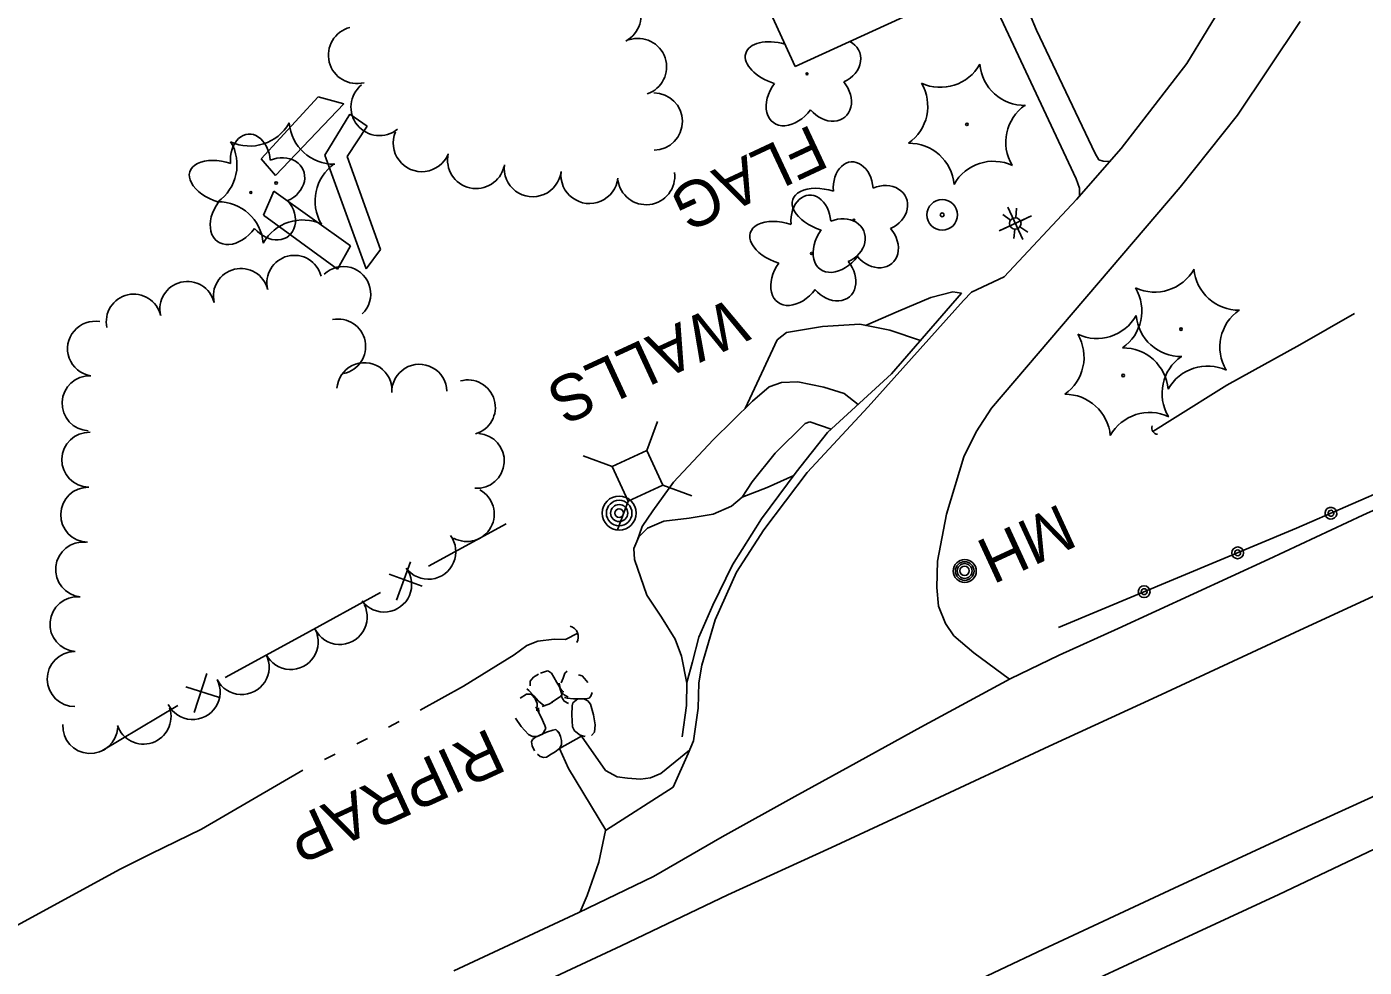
# Model space of a CAD drawing. Extents: x 589250 to 1188077, y 162953 to 363065.
# Drawn here: x 593411.5 to 593586.1, y 188096.5 to 188219.4 of the extents above; entities that cross this region are included whole.
import ezdxf

# ---------------------------------------------------------------- set-up
doc = ezdxf.new("R2010")
doc.units = 0
for name, color, linetype in [('E_BLD', 7, 'Continuous'), ('E_BMGRD_P', 7, 'Continuous'), ('E_DRN', 7, 'Continuous'), ('E_DRN_RipRap', 7, 'Continuous'), ('E_DRN_RipRap_Text', 7, 'Continuous'), ('E_DWY', 7, 'Continuous'), ('E_FEN_P', 7, 'Continuous'), ('E_LAND_TreeLine_P', 7, 'Continuous'), ('E_LAND_Vegetation', 7, 'Continuous'), ('E_MISCPROP', 7, 'Continuous'), ('E_MISCPROP_Text', 7, 'Continuous'), ('E_MISCPROP_YardLight', 7, 'Continuous'), ('E_PATH_Sidewalk', 7, 'Continuous'), ('E_RDWY', 7, 'Continuous'), ('E_RDWY_Gravel', 7, 'Continuous'), ('E_UTL_AG_Bold', 7, 'Continuous'), ('E_UTL_MH', 7, 'Continuous'), ('E_UTL_MH_Text', 7, 'Continuous'), ('E_WAL', 7, 'Continuous'), ('E_WAL_Text', 7, 'Continuous'), ('E_WTR_FlowLine', 7, 'Continuous')]:
    doc.layers.add(name, color=color, linetype=linetype)

msp = doc.modelspace()

# ---------------------------------------------------------------- linework, layer by layer
at = {"layer": 'E_BLD'}
for p, q in [((593511.83, 188214.24), (593499.02, 188242.17)), ((593530.95, 188223.01), (593511.83, 188214.24))]:
    msp.add_line(p, q, dxfattribs=at)
at = {"layer": 'E_BMGRD_P'}
for p, q in [((593611.38, 188168.81), (593577.3, 188153.88)), ((593577.3, 188153.88), (593546.19, 188140.94))]:
    msp.add_line(p, q, dxfattribs=at)
for centre, major_axis, ratio in [((593581.79, 188155.85), (0.744, 0.2), 0.999968), ((593581.79, 188155.85), (0.375, 0.101), 0.999968), ((593569.61, 188150.68), (0.712, 0.296), 0.999969), ((593569.61, 188150.68), (0.358, 0.149), 0.999969), ((593557.39, 188145.6), (0.712, 0.296), 0.999969), ((593557.39, 188145.6), (0.358, 0.149), 0.999969)]:
    msp.add_ellipse(centre, major_axis=major_axis, ratio=ratio, dxfattribs=at)
at = {"layer": 'E_DRN'}
for centre, radius, start, end in [((593559.22, 188166.98), 0.816, 159.3773, 265.6375), ((593482.06, 188139.7), 1.44, 328.6596, 74.9198)]:
    msp.add_arc(centre, radius, start, end, dxfattribs=at)
at = {"layer": 'E_DRN_RipRap'}
for p, q in [((593478.29, 188134.82), (593477.64, 188134.44)), ((593479.47, 188135.24), (593478.56, 188134.97)), ((593479.62, 188135.23), (593479.47, 188135.24)), ((593480, 188134.97), (593479.62, 188135.23)), ((593480.29, 188134.45), (593480, 188134.97)), ((593481.5, 188134.31), (593481.75, 188134.96)), ((593481.75, 188134.96), (593482.03, 188135.23)), ((593477.64, 188134.44), (593477.2, 188133.9)), ((593477.2, 188133.9), (593477.2, 188133.28)), ((593480.7, 188133.74), (593480.29, 188134.45)), ((593481.04, 188133.18), (593480.7, 188133.74)), ((593481.12, 188133.01), (593481.01, 188133.64)), ((593481.37, 188132.02), (593481.04, 188133.18)), ((593481.27, 188133.71), (593481.5, 188134.31)), ((593483.5, 188134.74), (593483.98, 188134.6)), ((593483.98, 188134.6), (593484.32, 188134.26)), ((593484.32, 188134.26), (593484.74, 188133.75)), ((593475.91, 188131.69), (593476.72, 188132.21)), ((593476.72, 188132.21), (593477.31, 188132.19)), ((593476.75, 188132.9), (593477.02, 188132.68)), ((593477.02, 188132.68), (593477.69, 188132.01)), ((593477.31, 188132.19), (593477.87, 188131.59)), ((593477.69, 188132.01), (593478.28, 188131.3)), ((593477.87, 188131.59), (593478.12, 188130.99)), ((593478.28, 188131.3), (593478.98, 188130.74)), ((593480, 188131.11), (593480.81, 188131.67)), ((593480.81, 188131.67), (593481.37, 188132.02)), ((593481.43, 188132.57), (593481.12, 188133.01)), ((593481.41, 188131.64), (593481.22, 188132.08)), ((593481.66, 188132.14), (593481.33, 188132.43)), ((593481.65, 188131.28), (593481.41, 188131.64)), ((593481.6, 188132.52), (593481.43, 188132.57)), ((593482.16, 188131.84), (593481.66, 188132.14)), ((593482.06, 188131.7), (593481.68, 188131.76)), ((593482.88, 188131.61), (593482.06, 188131.7)), ((593482.77, 188131.09), (593483.45, 188131.61)), ((593484.45, 188131.58), (593482.88, 188131.61)), ((593484.21, 188131.58), (593483.45, 188131.61)), ((593484.74, 188131.32), (593484.21, 188131.58)), ((593484.93, 188131.69), (593484.45, 188131.58)), ((593485.09, 188130.89), (593484.74, 188131.32)), ((593485.15, 188131.94), (593484.93, 188131.69)), ((593485.31, 188132.44), (593485.15, 188131.94)), ((593477.93, 188130.56), (593478.66, 188129.2)), ((593478.12, 188130.99), (593478.08, 188130.05)), ((593478.3, 188130.42), (593478.32, 188129.84)), ((593478.76, 188130.6), (593479.64, 188130.92)), ((593479.64, 188130.92), (593480.13, 188131.15)), ((593482.21, 188130.99), (593481.65, 188131.28)), ((593482.66, 188129.51), (593482.7, 188130.69)), ((593482.7, 188130.69), (593482.77, 188131.09)), ((593485.09, 188130.89), (593485.5, 188129.5)), ((593476.02, 188128), (593475.27, 188129.06)), ((593477, 188126.94), (593476.02, 188128)), ((593478.66, 188129.2), (593479.13, 188128.13)), ((593479.13, 188128.13), (593479.24, 188127.74)), ((593482.73, 188127.96), (593482.66, 188129.51)), ((593482.99, 188127.41), (593482.73, 188127.96)), ((593485.5, 188129.5), (593485.71, 188128.21)), ((593485.71, 188128.21), (593485.62, 188127.26)), ((593477, 188126.94), (593477.51, 188126.7)), ((593477.4, 188125.98), (593477.5, 188126.29)), ((593477.5, 188126.29), (593477.9, 188126.6)), ((593477.51, 188126.7), (593478.12, 188126.69)), ((593477.9, 188126.6), (593479.36, 188127.24)), ((593478.12, 188126.69), (593478.83, 188127)), ((593479.24, 188127.74), (593478.83, 188127)), ((593479.36, 188127.24), (593480.16, 188127.51)), ((593480.16, 188127.51), (593480.54, 188127.61)), ((593480.54, 188127.61), (593481.04, 188127.15)), ((593480.74, 188127.43), (593480.98, 188127.1)), ((593480.98, 188127.1), (593481.18, 188126.68)), ((593481.18, 188126.68), (593481.29, 188126.15)), ((593481.29, 188126.15), (593481.31, 188125.73)), ((593483.73, 188126.84), (593482.99, 188127.41)), ((593484.37, 188126.69), (593483.73, 188126.84)), ((593485.62, 188127.26), (593485.22, 188126.79)), ((593477.47, 188125.46), (593477.4, 188125.98)), ((593477.79, 188124.81), (593477.47, 188125.46)), ((593478.52, 188124.05), (593478.18, 188124.36)), ((593479.94, 188124.35), (593479.35, 188124)), ((593480.49, 188124.69), (593479.94, 188124.35)), ((593481.02, 188125.1), (593480.49, 188124.69)), ((593481.31, 188125.57), (593481.02, 188125.1)), ((593481.31, 188125.73), (593481.31, 188125.57)), ((593478.99, 188123.95), (593478.52, 188124.05)), ((593479.35, 188124), (593478.99, 188123.95))]:
    msp.add_line(p, q, dxfattribs=at)
at = {"layer": 'E_DWY'}
for p, q in [((593572.45, 188230.21), (593562.98, 188214.6)), ((593569.6, 188207.86), (593577.78, 188220.1)), ((593562.98, 188214.6), (593554.38, 188203.51)), ((593562.1, 188198.46), (593569.6, 188207.86)), ((593554.38, 188203.51), (593548.57, 188196.86)), ((593537.46, 188169.6), (593562.1, 188198.46)), ((593548.57, 188196.86), (593539.1, 188186.74)), ((593539.1, 188186.74), (593534.84, 188184.73)), ((593534.84, 188184.73), (593533.79, 188183.64)), ((593533.79, 188183.64), (593521.35, 188169.75)), ((593521.35, 188169.75), (593513.37, 188161.17)), ((593535.47, 188166.5), (593537.46, 188169.6)), ((593533.85, 188163.21), (593535.47, 188166.5)), ((593531.59, 188155.73), (593533.85, 188163.21)), ((593513.37, 188161.17), (593507.72, 188153.67)), ((593530.39, 188149.61), (593531.59, 188155.73)), ((593507.72, 188153.67), (593504.17, 188148.15)), ((593530.3, 188146.14), (593530.39, 188149.61)), ((593504.17, 188148.15), (593501.35, 188141.91)), ((593530.53, 188143.73), (593530.3, 188146.14)), ((593531.46, 188141.45), (593530.53, 188143.73)), ((593501.35, 188141.91), (593499.63, 188135.99)), ((593532.54, 188139.85), (593531.46, 188141.45)), ((593535.15, 188137.59), (593532.54, 188139.85)), ((593539.8, 188134.18), (593535.15, 188137.59)), ((593499.63, 188135.99), (593499.25, 188133.67)), ((593499.25, 188133.67), (593499.14, 188130.39)), ((593499.14, 188130.39), (593498.55, 188126.1)), ((593498.55, 188126.1), (593497.85, 188124.46)), ((593497.85, 188124.46), (593495.9, 188120.08)), ((593495.9, 188120.08), (593487.04, 188114.41)), ((593487.04, 188114.41), (593486.18, 188110.26)), ((593486.18, 188110.26), (593484.66, 188105.9)), ((593484.66, 188105.9), (593483.75, 188103.78))]:
    msp.add_line(p, q, dxfattribs=at)
at = {"layer": 'E_FEN_P'}
for p, q in [((593474.08, 188154.48), (593463.94, 188148.93)), ((593461.6, 188149.5), (593459.75, 188144.48)), ((593463.12, 188146.33), (593458.81, 188147.89)), ((593457.65, 188145.49), (593447.51, 188139.94)), ((593447.51, 188139.94), (593437.36, 188134.38)), ((593434.98, 188134.9), (593433.32, 188129.82)), ((593436.62, 188131.79), (593432.25, 188133.19)), ((593431.19, 188130.75), (593421.26, 188124.81))]:
    msp.add_line(p, q, dxfattribs=at)
at = {"layer": 'E_LAND_TreeLine_P'}
for centre, radius, start, end in [((593487.94, 188220.83), 3.73, 298.1541, 118.1541), ((593454.59, 188215.72), 3.73, 104.2919, 284.2919), ((593491.29, 188214.17), 3.73, 288.5695, 108.5695), ((593457.53, 188208.92), 3.73, 129.102, 309.102), ((593493.37, 188207.04), 3.73, 270.4756, 90.4756), ((593463.06, 188204.21), 3.73, 156.9227, 336.9227), ((593470.15, 188202), 3.73, 167.2412, 347.2412), ((593477.54, 188200.94), 3.73, 173.1966, 353.1966), ((593484.95, 188200.05), 3.73, 173.6109, 353.6109), ((593492.36, 188199.89), 3.73, 187.1503, 7.1503), ((593446.41, 188185.96), 3.59, 14.0768, 194.0768), ((593439.43, 188184.24), 3.59, 13.6915, 193.6915), ((593452.8, 188184.5), 3.59, 313.6651, 133.6651), ((593432.44, 188182.54), 3.59, 13.6915, 193.6915), ((593425.44, 188180.89), 3.59, 12.7241, 192.7241), ((593420.38, 188177.35), 3.59, 79.939, 259.939), ((593452.13, 188177.63), 3.59, 281.655, 101.655), ((593455.56, 188171.94), 3.59, 356.286, 176.286), ((593462.73, 188171.72), 3.59, 1.3411, 181.3411), ((593419.66, 188170.22), 3.59, 87.4598, 267.4598), ((593469.07, 188169.68), 3.59, 285.8731, 105.8731), ((593419.64, 188162.84), 3.59, 88.7005, 268.7005), ((593470.24, 188162.69), 3.59, 265.9461, 85.9461), ((593419.48, 188155.65), 3.59, 88.7005, 268.7005), ((593468.93, 188155.75), 3.59, 241.4328, 61.4328), ((593463.91, 188150.82), 3.59, 216.6182, 36.6182), ((593418.83, 188148.5), 3.59, 83.9912, 263.9912), ((593458.14, 188146.53), 3.59, 216.6182, 36.6182), ((593418.08, 188141.35), 3.59, 85.2591, 265.2591), ((593452.34, 188142.29), 3.59, 207.0511, 27.0511), ((593445.94, 188139.02), 3.59, 207.0511, 27.0511), ((593417.72, 188134.18), 3.59, 90.4629, 270.4629), ((593439.53, 188135.75), 3.59, 207.0511, 27.0511), ((593433.13, 188132.49), 3.59, 207.0511, 27.0511), ((593426.71, 188129.27), 3.59, 198.4346, 18.4346), ((593419.75, 188128.04), 3.59, 176.881, 356.881)]:
    msp.add_arc(centre, radius, start, end, dxfattribs=at)
at = {"layer": 'E_LAND_Vegetation'}
for centre, radius in [((593513.36, 188213.28), 0.128), ((593534.25, 188206.67), 0.167), ((593440.74, 188197.76), 0.128), ((593444.04, 188199), 0.167), ((593519.48, 188194.13), 0.128), ((593513.94, 188189.8), 0.128), ((593562.21, 188179.91), 0.167), ((593554.66, 188173.85), 0.167)]:
    msp.add_circle(centre, radius, dxfattribs=at)
for centre, radius, start, end in [((593530.79, 188217.4), 5.9, 244.9962, 330.7612), ((593541.81, 188215.03), 5.9, 184.9962, 270.7611), ((593523.22, 188209.04), 5.91, 305.036, 30.7121), ((593545.22, 188204.33), 5.9, 124.9916, 210.7565), ((593440.58, 188209.73), 5.9, 244.9962, 330.7612), ((593451.6, 188207.36), 5.9, 184.9962, 270.7611), ((593433.01, 188201.37), 5.91, 305.036, 30.7121), ((593526.69, 188198.3), 5.9, 4.9962, 90.7612), ((593455.01, 188196.66), 5.9, 124.9916, 210.7565), ((593537.71, 188195.94), 5.9, 64.9962, 150.7611), ((593436.47, 188190.64), 5.9, 4.9962, 90.7612), ((593447.5, 188188.27), 5.9, 64.9962, 150.7611), ((593558.76, 188190.64), 5.9, 244.948, 330.7129), ((593569.78, 188188.27), 5.9, 184.948, 270.7129), ((593551.18, 188182.29), 5.91, 304.9878, 30.6639), ((593573.18, 188177.56), 5.9, 124.9434, 210.7083), ((593551.21, 188184.58), 5.9, 244.948, 330.7129), ((593562.23, 188182.21), 5.9, 184.948, 270.7129), ((593543.63, 188176.23), 5.91, 304.9878, 30.6639), ((593554.64, 188171.55), 5.9, 4.948, 90.7129), ((593565.63, 188171.5), 5.9, 124.9434, 210.7083), ((593565.67, 188169.18), 5.9, 64.948, 150.7129), ((593547.09, 188165.49), 5.9, 4.948, 90.7129), ((593558.12, 188163.12), 5.9, 64.948, 150.7129)]:
    msp.add_arc(centre, radius, start, end, dxfattribs=at)
for centre, major_axis, ratio, start_param, end_param in [((593509.9, 188214.54), (4.53, -1.44), 0.560249, 1.617359, 4.712389), ((593517.02, 188214.85), (-3.17, -1.37), 0.832022, 1.570796, 3.762585), ((593511.46, 188210.3), (2.49, 3.41), 0.691916, 1.570796, 4.712389), ((593515.99, 188210.39), (-2.33, 2.77), 0.782863, 1.570796, 4.712389), ((593440.67, 188201.77), (0.28, -3.62), 0.716896, 1.570796, 4.712389), ((593437.29, 188199.03), (4.53, -1.44), 0.560249, 1.570796, 4.712389), ((593444.4, 188199.34), (-3.17, -1.37), 0.832022, 1.570796, 4.712389), ((593519.4, 188198.14), (0.28, -3.62), 0.716896, 1.570796, 4.712389), ((593516.02, 188195.39), (4.53, -1.44), 0.560249, 1.570796, 4.712389), ((593523.14, 188195.7), (-3.17, -1.37), 0.832022, 1.570796, 4.712389), ((593438.85, 188194.78), (2.49, 3.41), 0.691916, 1.570796, 4.712389), ((593443.38, 188194.88), (-2.33, 2.77), 0.782863, 1.570796, 4.712389), ((593513.87, 188193.81), (0.28, -3.62), 0.716896, 1.570796, 4.712389), ((593510.48, 188191.06), (4.53, -1.44), 0.560249, 1.570796, 4.712389), ((593517.6, 188191.37), (-3.17, -1.37), 0.832022, 1.570796, 4.712389), ((593517.58, 188191.14), (2.49, 3.41), 0.691916, 1.570796, 4.712389), ((593522.11, 188191.24), (-2.33, 2.77), 0.782863, 1.570796, 4.712389), ((593512.05, 188186.82), (2.49, 3.41), 0.691916, 1.570796, 4.712389), ((593516.57, 188186.91), (-2.33, 2.77), 0.782863, 1.570796, 4.712389)]:
    msp.add_ellipse(centre, major_axis=major_axis, ratio=ratio, start_param=start_param, end_param=end_param, dxfattribs=at)
at = {"layer": 'E_MISCPROP'}
for centre, radius in [((593531.02, 188194.84), 2), ((593531.02, 188194.84), 0.25), ((593488.83, 188155.87), 2.23), ((593488.83, 188155.87), 1.67), ((593488.83, 188155.87), 1.12), ((593488.83, 188155.87), 0.558)]:
    msp.add_circle(centre, radius, dxfattribs=at)
at = {"layer": 'E_MISCPROP_YardLight'}
for p, q in [((593542.68, 188194.7), (593538.44, 188192.74)), ((593538.93, 188194.87), (593539.95, 188194.15)), ((593539.58, 188195.84), (593541.54, 188191.6)), ((593540.74, 188195.71), (593540.63, 188194.46)), ((593542.38, 188194.56), (593541.24, 188194.03)), ((593539.88, 188193.4), (593538.75, 188192.88)), ((593540.49, 188192.97), (593540.38, 188191.73)), ((593541.17, 188193.29), (593542.2, 188192.56))]:
    msp.add_line(p, q, dxfattribs=at)
for radius in [0.75, 0.75, 0.75, 0.0625]:
    msp.add_circle((593540.56, 188193.72), radius, dxfattribs=at)
at = {"layer": 'E_PATH_Sidewalk'}
for p, q in [((593543.32, 188218.96), (593539.45, 188228.35)), ((593548.53, 188199.54), (593536.54, 188225.07)), ((593550.98, 188202.86), (593543.32, 188218.96)), ((593551.46, 188202.03), (593550.98, 188202.86)), ((593552.06, 188201.84), (593551.46, 188202.03)), ((593552.91, 188201.83), (593552.06, 188201.84)), ((593548.93, 188198.34), (593548.53, 188199.54)), ((593548.95, 188197.3), (593548.93, 188198.34))]:
    msp.add_line(p, q, dxfattribs=at)
at = {"layer": 'E_RDWY'}
for p, q in [((593593.59, 188147.89), (593578.29, 188140.85)), ((593578.29, 188140.85), (593559.08, 188131.9)), ((593559.08, 188131.9), (593545.01, 188125.41)), ((593481.02, 188125.1), (593483.91, 188126.71)), ((593483.91, 188126.71), (593487.04, 188122.22)), ((593482.2, 188122.51), (593481.02, 188125.1)), ((593494.26, 188121.83), (593498.03, 188124.88)), ((593545.01, 188125.41), (593528.77, 188117.84)), ((593487.11, 188114.45), (593482.2, 188122.51)), ((593487.04, 188122.22), (593488.59, 188121.42)), ((593488.59, 188121.42), (593489.93, 188121.24)), ((593489.93, 188121.24), (593491.6, 188121.09)), ((593491.6, 188121.09), (593492.91, 188121.27)), ((593492.91, 188121.27), (593494.26, 188121.83)), ((593595.33, 188122.53), (593577.3, 188114.27)), ((593528.77, 188117.84), (593516.57, 188112.18)), ((593577.3, 188114.27), (593561.3, 188106.87)), ((593516.57, 188112.18), (593503.02, 188105.97)), ((593561.3, 188106.87), (593544.26, 188098.91)), ((593503.02, 188105.97), (593489.08, 188099.32)), ((593489.08, 188099.32), (593473.88, 188092.25)), ((593544.26, 188098.91), (593532.83, 188093.48))]:
    msp.add_line(p, q, dxfattribs=at)
at = {"layer": 'E_RDWY_Gravel'}
for p, q in [((593598.2, 188161.18), (593585.94, 188155.62)), ((593585.94, 188155.62), (593573.66, 188149.84)), ((593573.66, 188149.84), (593553.98, 188140.8)), ((593553.98, 188140.8), (593546.28, 188137.29)), ((593546.28, 188137.29), (593539.89, 188134.23)), ((593539.89, 188134.23), (593528.22, 188127.92)), ((593528.22, 188127.92), (593518.91, 188122.75)), ((593518.91, 188122.75), (593511.76, 188118.83)), ((593511.76, 188118.83), (593502.27, 188113.58)), ((593502.27, 188113.58), (593493.31, 188108.39)), ((593590.8, 188113.55), (593575, 188106.04)), ((593493.31, 188108.39), (593483.56, 188103.68)), ((593575, 188106.04), (593560.21, 188099.2)), ((593483.56, 188103.68), (593467.22, 188096.06)), ((593560.21, 188099.2), (593545.68, 188092.45))]:
    msp.add_line(p, q, dxfattribs=at)
at = {"layer": 'E_UTL_AG_Bold'}
for p, q in [((593492.45, 188164.07), (593493.83, 188167.82)), ((593487.91, 188161.97), (593484.15, 188163.35)), ((593492.45, 188164.07), (593487.91, 188161.97)), ((593494.54, 188159.53), (593492.45, 188164.07)), ((593487.91, 188161.97), (593490, 188157.43)), ((593490, 188157.43), (593494.54, 188159.53)), ((593494.54, 188159.53), (593498.3, 188158.14)), ((593490, 188157.43), (593488.62, 188153.68))]:
    msp.add_line(p, q, dxfattribs=at)
at = {"layer": 'E_UTL_MH'}
for centre, radius in [((593533.97, 188148.3), 1.5), ((593533.96, 188148.3), 1.22), ((593533.95, 188148.31), 0.968), ((593533.94, 188148.33), 0.605)]:
    msp.add_circle(centre, radius, dxfattribs=at)
at = {"layer": 'E_WAL'}
for p, q in [((593449.5, 188210.24), (593442.07, 188202.15)), ((593452.86, 188209.33), (593449.5, 188210.24)), ((593443.93, 188200), (593452.86, 188209.33)), ((593453.64, 188208.01), (593450.39, 188202.65)), ((593453.29, 188202.46), (593455.92, 188206.43)), ((593453.64, 188208.01), (593453.64, 188208.01)), ((593455.92, 188206.43), (593453.64, 188208.01)), ((593442.07, 188202.15), (593443.93, 188200)), ((593450.39, 188202.65), (593455.78, 188187.78)), ((593457.64, 188190.33), (593453.29, 188202.46)), ((593443.75, 188197.95), (593442.38, 188194.82)), ((593453.73, 188190.78), (593443.75, 188197.95)), ((593442.38, 188194.82), (593452.06, 188187.73)), ((593452.06, 188187.73), (593453.73, 188190.78)), ((593455.78, 188187.78), (593457.64, 188190.33)), ((593533.56, 188184.59), (593524.38, 188174.05)), ((593529.53, 188184.05), (593525.33, 188182.25)), ((593532.41, 188184.76), (593529.53, 188184.05)), ((593533.56, 188184.59), (593532.41, 188184.76)), ((593525.33, 188182.25), (593520.98, 188180.4)), ((593515.4, 188180.25), (593510.68, 188179.45)), ((593520.24, 188180.54), (593515.4, 188180.25)), ((593524.17, 188179.79), (593520.24, 188180.54)), ((593509.47, 188178.53), (593507.41, 188174.11)), ((593510.68, 188179.45), (593509.47, 188178.53)), ((593528.18, 188178.41), (593524.17, 188179.79)), ((593507.41, 188174.11), (593505.27, 188169.52)), ((593524.38, 188174.05), (593516.05, 188166.39)), ((593508.43, 188172.38), (593506.25, 188170.48)), ((593510.02, 188172.94), (593508.43, 188172.38)), ((593512.18, 188173), (593510.02, 188172.94)), ((593515.57, 188172.34), (593512.18, 188173)), ((593518.22, 188171.49), (593515.57, 188172.34)), ((593520.04, 188170.05), (593518.22, 188171.49)), ((593506.25, 188170.48), (593501.12, 188165.46)), ((593513.11, 188167.59), (593509.22, 188163.71)), ((593516.05, 188166.39), (593511.93, 188161.2)), ((593513.71, 188167.8), (593513.11, 188167.59)), ((593516.52, 188166.82), (593513.71, 188167.8)), ((593501.12, 188165.46), (593495.93, 188159.93)), ((593509.22, 188163.71), (593506.2, 188159.96)), ((593511.93, 188161.2), (593507.44, 188155.11)), ((593495.93, 188159.93), (593493.21, 188156.18)), ((593506.2, 188159.96), (593504.88, 188157.96)), ((593511.64, 188160.8), (593508.18, 188159.22)), ((593504.88, 188157.96), (593503.5, 188156.77)), ((593508.18, 188159.22), (593504.88, 188157.96)), ((593493.21, 188156.18), (593491.82, 188154.11)), ((593503.5, 188156.77), (593501.09, 188155.73)), ((593491.82, 188154.11), (593491.17, 188152.24)), ((593494.65, 188154.83), (593492.53, 188153.92)), ((593497.99, 188155.21), (593494.65, 188154.83)), ((593501.09, 188155.73), (593497.99, 188155.21)), ((593507.44, 188155.11), (593503.64, 188149.13)), ((593491.4, 188152.75), (593490.73, 188151.25)), ((593492.53, 188153.92), (593491.4, 188152.75)), ((593490.73, 188151.25), (593490.83, 188149.8)), ((593490.83, 188149.8), (593492.43, 188145.16)), ((593503.64, 188149.13), (593501.05, 188143.84)), ((593492.43, 188145.16), (593494.37, 188142.25)), ((593501.05, 188143.84), (593499.23, 188139.65)), ((593494.37, 188142.25), (593496.15, 188139.41)), ((593496.15, 188139.41), (593496.95, 188137.16)), ((593499.23, 188139.65), (593498.41, 188136.42)), ((593496.95, 188137.16), (593497.65, 188133.65)), ((593498.41, 188136.42), (593497.65, 188133.72)), ((593497.65, 188133.72), (593497.62, 188130.71)), ((593497.62, 188130.71), (593497.06, 188126.62))]:
    msp.add_line(p, q, dxfattribs=at)
at = {"layer": 'E_WTR_FlowLine'}
for p, q in [((593577.73, 188177.85), (593584.86, 188181.97)), ((593568.21, 188172.6), (593577.73, 188177.85)), ((593561.09, 188168.14), (593568.21, 188172.6)), ((593558.54, 188166.53), (593561.09, 188168.14)), ((593481.84, 188139.37), (593483.42, 188140.16)), ((593475.11, 188137.37), (593476.76, 188138.57)), ((593476.76, 188138.57), (593478.19, 188139.12)), ((593478.19, 188139.12), (593480.35, 188139.41)), ((593480.35, 188139.41), (593481.84, 188139.37)), ((593468.5, 188133.24), (593475.11, 188137.37)), ((593462.84, 188130.14), (593468.5, 188133.24)), ((593458.72, 188127.89), (593460.09, 188128.64)), ((593454.55, 188125.73), (593455.96, 188126.42)), ((593450.33, 188123.69), (593451.74, 188124.37)), ((593434.27, 188114.59), (593447.53, 188122.3)), ((593427.68, 188111.33), (593434.27, 188114.59)), ((593423.64, 188109.33), (593427.68, 188111.33)), ((593409.2, 188101.46), (593423.64, 188109.33))]:
    msp.add_line(p, q, dxfattribs=at)

# ---------------------------------------------------------------- texts
at = {"layer": 'E_DRN_RipRap_Text'}
msp.add_text('RIPRAP', height=6, rotation=204.7849, dxfattribs=at).set_placement((593471.88, 188127.84))
at = {"layer": 'E_MISCPROP_Text'}
msp.add_text('FLAG', height=6, rotation=205.0833, dxfattribs=at).set_placement((593513.97, 188206.73))
at = {"layer": 'E_UTL_MH_Text'}
msp.add_text('MH', height=6, rotation=204.7367, dxfattribs=at).set_placement((593546.46, 188157.18))
at = {"layer": 'E_WAL_Text'}
msp.add_text('WALLS', height=6, rotation=204.7849, dxfattribs=at).set_placement((593503.71, 188184.1))

doc.saveas('drawing.dxf')
